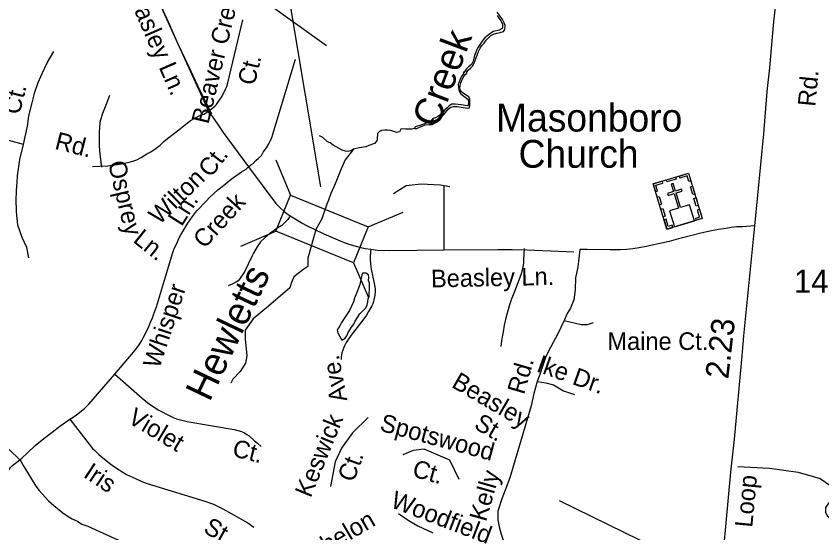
# Model space of a CAD drawing. Extents: x 2290055 to 2389491, y 66597 to 237875.
# Drawn here: x 2340457 to 2344799, y 157429 to 160215 of the extents above; entities that cross this region are included whole.
import ezdxf

# ---------------------------------------------------------------- set-up
doc = ezdxf.new("R2010")
doc.units = 0
for name, color, linetype in [('Exist Cultural Church with Cemetery CELL', 7, 'Continuous'), ('Exist Cultural Church with Cemetery Label', 7, 'Continuous'), ('Exist Hydrographic Creek Double Shore', 7, 'Continuous'), ('Exist Hydrographic Creek Single Shore', 7, 'Continuous'), ('Exist Hydrographic Creek Single Shore Label', 7, 'Continuous'), ('Exist Hydrographic Pond Under 1500 Sq Ft', 7, 'Continuous'), ('Exist Hydrographic River Shore', 7, 'Continuous'), ('Exist Road Non-System Structure Non-Sys NCDOT Attributed CELL', 7, 'Continuous'), ('Exist Road Non-System Structure Non-Sys Other Number Label', 7, 'Continuous'), ('Exist Road Non-System Type 51', 7, 'Continuous'), ('Exist Road Non-System Type 51 Label', 7, 'Continuous'), ('Exist Road Secondary Mileage Hundredths English Label', 7, 'Continuous'), ('Exist Road Secondary Type 51 Attributed', 7, 'Continuous'), ('Exist Road Secondary Type 51 Label', 7, 'Continuous'), ('Exist Road Secondary Type 51 Number Label', 7, 'Continuous')]:
    doc.layers.add(name, color=color, linetype=linetype)

msp = doc.modelspace()

# ---------------------------------------------------------------- linework, layer by layer
at = {"layer": 'Exist Cultural Church with Cemetery CELL'}
for points in [[(2343889.6, 159310.3), (2344080.2, 159367.8), (2344153.8, 159124.1), (2343963.2, 159066.5)], [(2343960.5, 159331.7), (2344010.2, 159346.7), (2344013.4, 159335.8), (2343963.8, 159320.8)], [(2344092.8, 159326.3), (2344082, 159323.1), (2344072.6, 159353.9), (2344033.8, 159342.1), (2344030.6, 159352.8), (2344080.3, 159367.8)], [(2343902.1, 159268.8), (2343913, 159272.1), (2343903.7, 159302.9), (2343942.5, 159314.6), (2343939.3, 159325.3), (2343889.6, 159310.3)], [(2344004.5, 159079), (2344111.8, 159111.4), (2344085.6, 159198.1), (2344037.1, 159183.5), (2344013.5, 159261.5), (2344045.1, 159271), (2344041.9, 159281.5), (2344010.3, 159272), (2343998.1, 159312.4), (2343987, 159309.1), (2343999.2, 159268.7), (2343967.5, 159259.1), (2343970.7, 159248.6), (2344002.4, 159258.1), (2344026, 159180.1), (2343978.3, 159165.7)], [(2344103, 159253.1), (2344090.5, 159294.5), (2344101.4, 159297.8), (2344113.9, 159256.4)], [(2343923.6, 159197.8), (2343911, 159239.3), (2343921.9, 159242.6), (2343934.5, 159201.1)], [(2344122, 159190), (2344109.5, 159231.4), (2344120.4, 159234.7), (2344132.9, 159193.3)], [(2343943, 159133.5), (2343930.4, 159174.9), (2343941.4, 159178.2), (2343953.9, 159136.8)], [(2344122.1, 159114.5), (2344118.8, 159125.5), (2344139.8, 159131.8), (2344128.1, 159170.5), (2344138.8, 159173.8), (2344153.8, 159124.1)], [(2343994.9, 159076.1), (2343991.5, 159087.1), (2343970.5, 159080.8), (2343958.8, 159119.5), (2343948.1, 159116.2), (2343963.1, 159066.6)]]:
    msp.add_lwpolyline(points, close=True, dxfattribs=at)
at = {"layer": 'Exist Hydrographic Creek Double Shore'}
for points in [[(2343049.5, 160217.6), (2343057.7, 160204.1), (2343069.5, 160188.7), (2343077.7, 160173.7), (2343078, 160155.5), (2343075.5, 160148.2), (2343059, 160139.5), (2343029.5, 160131.5), (2343009.5, 160119.4), (2342982.2, 160097), (2342971, 160085.8), (2342943.2, 160041.6), (2342927, 160003.3), (2342919, 159971.2), (2342910, 159954.5), (2342894, 159941.2), (2342882, 159929.5), (2342869.5, 159909.6), (2342869, 159914.2), (2342866, 159901.4), (2342856.2, 159890.9), (2342843.5, 159861.3), (2342839.7, 159845.5), (2342840, 159829.2), (2342844, 159810.6), (2342853.5, 159795.3), (2342893.7, 159764.9), (2342894.7, 159749.2), (2342893, 159732.2), (2342887.7, 159731.1), (2342855.7, 159736.6), (2342823, 159740.1), (2342805.2, 159739.5), (2342790, 159731.8), (2342779.5, 159720.9), (2342767, 159709.6), (2342755.2, 159693.8), (2342744, 159682.1), (2342730.2, 159674.6), (2342716.7, 159665.8), (2342698.5, 159660.6), (2342704, 159654.4), (2342696.5, 159655.2), (2342690, 159649), (2342678.7, 159644.2), (2342663.7, 159636.1), (2342647.2, 159631.2), (2342633.2, 159625), (2342618.2, 159622.5), (2342605, 159615.9), (2342603.2, 159608.6)], [(2342896.7, 159779.8), (2342882.2, 159788.3), (2342868.5, 159797.5), (2342854.5, 159808.9), (2342848.5, 159822.6), (2342849, 159840.3), (2342854, 159855.2), (2342866, 159883.4), (2342874, 159898.2), (2342885.7, 159907.7), (2342886.2, 159914.8), (2342892.7, 159923.8), (2342905.5, 159934.5), (2342916, 159945.9), (2342926, 159962), (2342941, 160005), (2342948.5, 160024.2), (2342958, 160042), (2342967, 160056.8), (2342978.5, 160069.5), (2342990.2, 160084.7), (2343014.2, 160110.7), (2343029.2, 160117.7), (2343046.5, 160123.8), (2343065, 160127.1), (2343083, 160132.1), (2343091.2, 160142.1), (2343092.7, 160163.6), (2343086.7, 160178.8), (2343078.5, 160196.1), (2343066, 160214.8), (2343048.2, 160236.7)]]:
    msp.add_lwpolyline(points, dxfattribs=at)
at = {"layer": 'Exist Hydrographic Creek Single Shore'}
for points in [[(2342603.2, 159608.6), (2342589, 159605.6), (2342572.2, 159605.1), (2342554.5, 159605.5), (2342539, 159607.3), (2342529.5, 159604.9), (2342522.5, 159591.5), (2342507.7, 159587.3), (2342476, 159597.9), (2342459, 159600.6), (2342443.2, 159600.5), (2342426.7, 159598.6), (2342415, 159593.4), (2342403.5, 159581.8), (2342402.5, 159550.7), (2342400.2, 159542.1), (2342387.5, 159528.9), (2342358, 159516.6), (2342341, 159510.6), (2342305, 159504.2), (2342275, 159497.6), (2342261.2, 159489.5), (2342246.5, 159485), (2342231, 159487.1), (2342213.2, 159492.3), (2342182, 159511), (2342165, 159519.2), (2342150, 159530.9), (2342135.2, 159536.9), (2342109, 159559.8), (2342092.5, 159570.1)], [(2342275, 159497.6), (2342230.8, 159440.5), (2342207.7, 159391), (2342176.4, 159310.1), (2342153.2, 159258.9), (2342140, 159222.6), (2342131.8, 159201.2), (2342103.7, 159121.9), (2342072.4, 159064.2), (2342044.3, 158968.4), (2342029.5, 158910.7), (2342029.5, 158864.5), (2342008, 158851.3), (2341953.5, 158810), (2341940.3, 158778.6), (2341932.1, 158750.6), (2341816.5, 158651.5), (2341734, 158583.9), (2341691.1, 158521.1), (2341691.1, 158474.9), (2341701, 158384.1), (2341692.7, 158344.5), (2341664.7, 158298.3), (2341625.1, 158257), (2341613.5, 158235.6)]]:
    msp.add_lwpolyline(points, dxfattribs=at)
at = {"layer": 'Exist Hydrographic Pond Under 1500 Sq Ft'}
msp.add_lwpolyline([(2342212.8, 158468.8), (2342229.8, 158479.7), (2342239, 158492), (2342245.5, 158509.5), (2342264.8, 158538.8), (2342276.3, 158554.4), (2342284.3, 158569.7), (2342309.8, 158610.8), (2342315.3, 158616.1), (2342339, 158641.3), (2342347.8, 158657.1), (2342352.3, 158674.7), (2342354.8, 158691.6), (2342360, 158703.7), (2342362, 158757.2), (2342361.8, 158775), (2342355.8, 158789.7), (2342356.8, 158805.2), (2342355.3, 158821), (2342341.5, 158828.4), (2342325.8, 158828.7), (2342320.8, 158826.8), (2342313.5, 158784.9), (2342309.8, 158769), (2342296.5, 158733.4), (2342280.3, 158695.1), (2342275.3, 158674.4), (2342253, 158628.2), (2342211, 158563.9), (2342203.5, 158548), (2342193.8, 158535), (2342186.5, 158521.5), (2342190.3, 158507.2), (2342212.8, 158468.8)], dxfattribs=at)
at = {"layer": 'Exist Hydrographic River Shore'}
msp.add_lwpolyline([(2342603.2, 159608.6), (2342606, 159608.8), (2342616.2, 159609.6), (2342630.5, 159616.6), (2342645.2, 159621.5), (2342662, 159628.4), (2342680, 159630.2), (2342699.5, 159630.7), (2342709.5, 159636.8), (2342715.7, 159647.6), (2342733.2, 159657.8), (2342761.7, 159685.3), (2342785, 159713.1), (2342799.2, 159723.3), (2342814.5, 159727.1), (2342836, 159727.3), (2342855, 159724.9), (2342889, 159718.8), (2342900.5, 159720.2), (2342901.7, 159735.9), (2342901.7, 159767.8), (2342896.7, 159779.8)], dxfattribs=at)
at = {"layer": 'Exist Road Non-System Structure Non-Sys NCDOT Attributed CELL'}
for p, q in [((2341856.6, 159439.5), (2341936.4, 159249.8)), ((2342353.4, 159078.8), (2342543.1, 159158.6)), ((2341667.3, 158975), (2341856.9, 159054.8)), ((2342274.3, 158884.7), (2342355.6, 158698.6))]:
    msp.add_line(p, q, dxfattribs=at)
msp.add_lwpolyline([(2341936.4, 159249.8), (2342353.8, 159079.7), (2342274.3, 158884.7), (2341856.9, 159054.8)], close=True, dxfattribs=at)
at = {"layer": 'Exist Road Non-System Structure Non-Sys Other Number Label'}
msp.add_line((2342099.6, 159294.4), (2341861.9, 160713.9), dxfattribs=at)
at = {"layer": 'Exist Road Non-System Type 51'}
msp.add_line((2342762.5, 159301.5), (2342762.5, 158954.1), dxfattribs=at)
for points in [[(2341023.9, 160850.9), (2342130.1, 160056.7)], [(2341207.2, 160337.3), (2341301.9, 160124.1), (2341467.8, 159758.7), (2341481.5, 159730.5), (2341488.3, 159714.1), (2341494.5, 159702.6)], [(2341511.2, 159687.8), (2341501, 159706.3), (2341477.1, 159755.6), (2341435.7, 159839.9), (2341387.6, 159944.1), (2341331, 160063.9), (2341278.1, 160181.6), (2341212.5, 160329.3)], [(2341494.5, 159702.6), (2341519.1, 159721.5), (2341529.9, 159731.1), (2341536.7, 159738), (2341544.9, 159748.6), (2341568.1, 159782.9), (2341588, 159824.3), (2341592.1, 159834.7), (2341598, 159855.4), (2341679.2, 160195.7)], [(2340497.5, 159522.3), (2340518.7, 159621.2), (2340525.8, 159677.7), (2340543.4, 159748.3), (2340557.5, 159804.8), (2340575.2, 159857.8), (2340596.7, 159904.7), (2340624.6, 159963.7), (2340661, 160025)], [(2341710, 159402.4), (2341721.4, 159412.5), (2341733.5, 159421.1), (2341748.7, 159436.3), (2341763.5, 159448.7), (2341778.5, 159464.3), (2341788.7, 159481), (2341805.9, 159505.1), (2341818.8, 159527), (2341827.1, 159543.5), (2341834.2, 159561.2), (2341962.8, 159982.9)], [(2340918.3, 159401.4), (2340911.2, 159456.1), (2340907.7, 159487.9), (2340906, 159519.7), (2340906, 159553.2), (2340906, 159583.2), (2340907.7, 159618.5), (2340911.2, 159652.1), (2340923.6, 159690.9), (2340943, 159736.8), (2340962.4, 159788)], [(2340869, 159404.9), (2340908.4, 159405.6), (2340951.5, 159408.2), (2340974.6, 159410.6), (2341014, 159416.1), (2341073.3, 159428.7), (2341091.3, 159434.2), (2341107.3, 159440.8), (2341130.7, 159453.3), (2341161.5, 159472.2), (2341182.2, 159483.7), (2341212.3, 159503.3), (2341232.8, 159519.8), (2341252.7, 159538.7), (2341272.2, 159555.7), (2341326.5, 159596.5), (2341397.1, 159651.8), (2341447.1, 159678.9), (2341467.8, 159686.5), (2341477.8, 159691), (2341494.5, 159702.6)], [(2341494.5, 159702.6), (2341519.5, 159667.4), (2341540, 159635.4), (2341572.2, 159587.6), (2341710, 159402.4)], [(2340497.5, 159522.3), (2340398.8, 159550.6), (2340310.5, 159582.4), (2340247, 159596.5), (2340187.1, 159610.6), (2340118.3, 159617.7)], [(2340525.8, 158911.4), (2340515.2, 158967.9), (2340490.5, 159020.9), (2340465.8, 159088), (2340458.7, 159162.2), (2340458.1, 159228.2), (2340459.1, 159267), (2340459.7, 159277.1), (2340462, 159317.4), (2340464.9, 159354.2), (2340469.7, 159391), (2340476.4, 159441.1), (2340497.5, 159522.3)], [(2341261.5, 158808.7), (2341301.7, 158941.3), (2341307.7, 158956.8), (2341327.5, 158998.2), (2341334.5, 159015.7), (2341344.6, 159035.1), (2341382.9, 159098.1), (2341407.9, 159135.4), (2341423.1, 159156.2), (2341432.7, 159167.6), (2341481.3, 159217.5), (2341499.6, 159237.5), (2341543.5, 159279.1), (2341575, 159302.2), (2341615.8, 159335.9), (2341671.2, 159374.9), (2341697.5, 159390.5), (2341710, 159402.4)], [(2341710, 159402.4), (2341857, 159204.4), (2341877.9, 159183.6), (2341902.3, 159161.7), (2341915.4, 159150.9), (2341933.7, 159137.9)], [(2342794.4, 159295.3), (2342743.1, 159303.9), (2342640.4, 159308.2), (2342559, 159299.6), (2342490.6, 159256.8)], [(2341933.7, 159137.9), (2341920.6, 159118.9), (2341909.1, 159105.3), (2341896.8, 159092.8), (2341889.6, 159086.9), (2341867.7, 159073.3), (2341823.2, 159041.9), (2341798.5, 159020.9), (2341774.8, 158997.7), (2341766.1, 158987), (2341755.7, 158971.7), (2341736, 158937.4), (2341728.4, 158923.5), (2341687.2, 158836.4), (2341661.2, 158796.6), (2341653, 158787.7), (2341643.9, 158781.7), (2341620.8, 158769.3), (2341600.1, 158760.3)], [(2341933.7, 159137.9), (2342001.5, 159097.1), (2342017.5, 159088.7), (2342114.5, 159042.1), (2342216, 158998.1), (2342249.5, 158985.6), (2342315.1, 158967.1), (2342338, 158962.4), (2342368, 158958.1)], [(2344435.6, 159084.4), (2344371.1, 159079.8), (2344338.9, 159078.5), (2344309.2, 159075.4), (2344281.2, 159070), (2344241.4, 159064.5), (2344203.9, 159057.1), (2344146.3, 159044.6), (2344090.7, 159030.6), (2344025.4, 159013.9), (2343976.1, 159000.1), (2343918.5, 158987.7), (2343884.6, 158980.4), (2343851.1, 158973.2), (2343813.4, 158965.5), (2343779.4, 158960.2), (2343747.7, 158957), (2343711.7, 158955.5), (2343655.6, 158955.3), (2343533.4, 158956.4), (2343494.3, 158956.9)], [(2342368, 158958.1), (2342366.3, 158943.7), (2342364.9, 158916.5), (2342364.9, 158900.2), (2342366.5, 158880.2), (2342370.8, 158850), (2342388.5, 158763.9), (2342391.1, 158744.5), (2342392, 158730.8), (2342390.7, 158711), (2342382.9, 158677.3), (2342377.4, 158660.2), (2342374.3, 158653.3), (2342356.5, 158621.8), (2342344.8, 158602.9), (2342331.5, 158583.7), (2342261.6, 158494.6), (2342245.6, 158472.2), (2342235.3, 158456.2), (2342227.5, 158440.8), (2342222.6, 158428.8), (2342213, 158399.4), (2342209.3, 158378.2), (2342208.2, 158363.5)], [(2342368, 158958.1), (2342404.3, 158953.9), (2342470.5, 158952.1), (2342762.5, 158954.1)], [(2342762.5, 158954.1), (2343052.4, 158956.1), (2343129.5, 158956.1), (2343209.9, 158954.7), (2343461.9, 158945.1)], [(2343195.1, 158963), (2343192.4, 158931.1), (2343191.5, 158905.1), (2343190.4, 158882.7), (2343186.9, 158862.9), (2343183.7, 158844.7), (2343178.5, 158826.5), (2343171.5, 158806.2), (2343160.4, 158777.8), (2343151.6, 158753.2), (2343142.3, 158730.8), (2343135.1, 158712.5), (2343127.6, 158694.5), (2343122.3, 158680.2), (2343117, 158663.9), (2343109.8, 158639.6), (2343102.9, 158613.4), (2343094.1, 158578.9), (2343087.4, 158548.8), (2343081, 158512.5), (2343075.8, 158486.3), (2343072.7, 158464.2), (2343068, 158433.8)], [(2343494.3, 158956.9), (2343483.4, 158862.9), (2343472, 158804), (2343469.3, 158739.3), (2343462.2, 158686.3), (2343444.6, 158640.4), (2343427, 158612.2), (2343409.3, 158573.3)], [(2340988.2, 158285.1), (2341090.1, 158402.9), (2341106.5, 158423.5), (2341119.4, 158442), (2341134.2, 158466), (2341144, 158483.6), (2341170.5, 158536.7), (2341180.7, 158564.3), (2341192, 158589.2), (2341197.5, 158603.7), (2341212.7, 158648.6), (2341261.5, 158808.7)], [(2343409.3, 158573.3), (2343374, 158499.2), (2343338.8, 158432.1), (2343310.5, 158379.1), (2343296.4, 158336.8), (2343278.8, 158283.8), (2343264.7, 158245)], [(2343409.3, 158573.3), (2343501.1, 158552.2), (2343536.3, 158552.2), (2343568.1, 158562.7)], [(2339703.3, 158454.9), (2339767.1, 158418.2), (2339809.3, 158389.9), (2339838.5, 158367.2), (2339937.5, 158276.1), (2340259.4, 157982.5), (2340420.6, 157878.3), (2340477, 157823.2)], [(2340746.2, 158041.6), (2340764.7, 158053.1), (2340783.3, 158066.1), (2340826, 158100.5), (2340836, 158110), (2340848.7, 158123.5), (2340988.2, 158285.1)], [(2340988.2, 158285.1), (2341137.1, 158154.9), (2341175, 158123.2), (2341225.4, 158090.5), (2341284.7, 158060.1), (2341303.3, 158051.7), (2341322.2, 158044.7), (2341378.8, 158029.7), (2341398.1, 158025.7), (2341631.2, 157986.5), (2341671.8, 157976.2), (2341686.8, 157969.2), (2341700.9, 157960.4), (2341712, 157952.3), (2341741.7, 157925.9), (2341758.2, 157912.4), (2341777.4, 157894.2)], [(2343264.7, 158245), (2343247, 158181.4), (2343232.9, 158114.3), (2343116.5, 157725.9), (2343091.8, 157658.8), (2343074.1, 157612.9), (2343053, 157545.8), (2343053, 157499.9), (2343060, 157461), (2343070.6, 157422.2), (2343088.2, 157369.2), (2343112.9, 157291.6), (2343143.4, 157218.8), (2343183.5, 157132.7)], [(2343264.7, 158245), (2343310.5, 158237.9), (2343352.9, 158227.3), (2343405.8, 158195.5), (2343465.8, 158174.3)], [(2340477, 157823.2), (2340489.7, 157834.2), (2340515.9, 157859.4), (2340560.6, 157899.9), (2340606, 157937.7), (2340650.7, 157972.6), (2340693.5, 158004.5), (2340746.2, 158041.6)], [(2340746.2, 158041.6), (2340869.5, 157884.1), (2340880.5, 157873.1), (2340903.1, 157852.1), (2340923.6, 157834.4), (2340967.1, 157799.6), (2340982.2, 157788.7), (2341038, 157752), (2341051.5, 157744.6), (2341099.9, 157721.7), (2341134.6, 157706.7), (2341163.1, 157695.9), (2341473.5, 157601), (2341520.1, 157583.1), (2341549.4, 157570.1), (2341570.3, 157559.4), (2341705.7, 157483.4), (2341738.3, 157460)], [(2342354, 158051.7), (2342268.8, 157967.9), (2342209.5, 157886.3), (2342176.1, 157812.1), (2342150.2, 157678.6)], [(2342543.1, 157851.4), (2342598.7, 157875.2), (2342654.3, 157882.6), (2342791.4, 157823.2), (2342843.3, 157719.4)], [(2340361.3, 157675.7), (2340424.5, 157779), (2340438.4, 157792.6), (2340477, 157823.2)], [(2340477, 157823.2), (2340485.2, 157811.7), (2340498.5, 157786.9), (2340562.5, 157681.6), (2340580.5, 157657.6), (2340632, 157602.3), (2340660.1, 157576.3), (2340708.5, 157537.5), (2340737, 157518.1), (2340760, 157505.1), (2340779.4, 157496.7), (2340787.4, 157492.1), (2340800.6, 157482.7), (2340811.8, 157476.9), (2340843.8, 157465.6), (2341275.7, 157268.6), (2341366.7, 157268.8)], [(2344345.4, 157787.9), (2344516.4, 157777.7), (2344670.4, 157757.1), (2344790.2, 157722.9), (2344892.8, 157651), (2344848.3, 157609.9), (2344817.5, 157565.4), (2344817.5, 157541.4), (2344827.8, 157520.9), (2344844.9, 157507.2), (2344875.7, 157503.8), (2344923.6, 157520.9), (2344961.3, 157562), (2345029.7, 157493.5), (2345101.5, 157411.3), (2345163.1, 157370.2), (2345276.1, 157565.4)], [(2343383.1, 157603.8), (2344079.4, 157261.5), (2344112.7, 157246.4), (2344248.6, 157231.3)], [(2342517.1, 157533.2), (2342569, 157496.9), (2342620.9, 157467.2), (2342702.4, 157430.1)]]:
    msp.add_lwpolyline(points, dxfattribs=at)
at = {"layer": 'Exist Road Secondary Type 51 Attributed'}
msp.add_lwpolyline([(2344546.6, 160265), (2344538.4, 160184.9), (2344530.9, 160103.2), (2344516.1, 159935.7), (2344502.9, 159807.8), (2344483.5, 159579.6), (2344435.6, 159084.4), (2344396.8, 158689.1), (2344376.2, 158491.8), (2344367.1, 158382.9), (2344325.8, 157934.8), (2344306.4, 157756.9), (2344255.3, 157210.6)], dxfattribs=at)

# ---------------------------------------------------------------- texts
at = {"layer": 'Exist Cultural Church with Cemetery Label'}
for s, p in [('Masonboro', (2343043.1, 159592.6)), ('Church', (2343164.4, 159397.4))]:
    msp.add_text(s, height=150, dxfattribs=at).set_placement(p)
at = {"layer": 'Exist Hydrographic Creek Single Shore Label'}
for s, rotation, p in [('Creek', 69.3394, (2342727.2, 159604.4)), ('Hewletts', 64.6186, (2341499.7, 158130.7))]:
    msp.add_text(s, height=150, rotation=rotation, dxfattribs=at).set_placement(p)
at = {"layer": 'Exist Road Non-System Type 51 Label'}
for s, rotation, p in [('Beasley Ln.', 293.4845, (2341030.3, 160387.5)), ('Beaver Creek', 76.5711, (2341493.3, 159628.9)), ('Ct.', 76.5711, (2341741.8, 159836.8)), ('Ct.', 75.9743, (2340475.3, 159678.8)), ('Rd.', 345.8408, (2340660.8, 159500)), ('Ct.', 52.2592, (2341505.6, 159339.8)), ('Osprey', 283.3129, (2340951.8, 159423.8)), ('Wilton', 44.4646, (2341229, 159086)), ('Creek', 47.721, (2341471.9, 158956.9)), ('Ln.', 57.744, (2341349.1, 159076.6)), ('Ln.', 321.3186, (2341081.8, 159000.5)), ('Beasley Ln.', 1.1689, (2342693.5, 158752.2)), ('Whisper', 71.8326, (2341229, 158310.1)), ('Ave.', 100.7291, (2342242.4, 158143.8)), ('Ike Dr.', 340.546, (2343255.4, 158300.8)), ('Rd.', 73.8782, (2343193.4, 158170.9)), ('Beasley', 329.8057, (2342797.8, 158218.1)), ('Violet', 329.0165, (2341052.4, 158027.1)), ('Keswick', 67.6487, (2342043.9, 157614.2)), ('Spotswood', 344.8426, (2342411.8, 157981.1)), ('St.', 329.8057, (2342918.5, 157995.9)), ('Ct.', 345.7308, (2341616.8, 157844.2)), ('Ct.', 69.5237, (2342275.4, 157697.7)), ('Ct.', 344.3906, (2342586.3, 157734.7)), ('Iris', 326.6435, (2340814.1, 157733.6)), ('Kelly', 74.1764, (2342988.9, 157485.5)), ('Woodfield', 339.1066, (2342469.1, 157569.3)), ('Chelon', 30.2661, (2342053.3, 157270.1)), ('St.', 330.7127, (2341460.6, 157434.7))]:
    msp.add_text(s, height=95, rotation=rotation, dxfattribs=at).set_placement(p)
msp.add_text('Maine Ct.', height=95, dxfattribs=at).set_placement((2343643.2, 158415.3))
at = {"layer": 'Exist Road Secondary Mileage Hundredths English Label'}
msp.add_text('2.23', height=125, rotation=83.3713, dxfattribs=at).set_placement((2344294, 158255.5))
at = {"layer": 'Exist Road Secondary Type 51 Label'}
for s, p in [('Rd.', (2344762.9, 159724.6)), ('Loop', (2344423.1, 157455.6))]:
    msp.add_text(s, height=95, rotation=84.5405, dxfattribs=at).set_placement(p)
at = {"layer": 'Exist Road Secondary Type 51 Number Label'}
msp.add_text('1492', height=125, dxfattribs=at).set_placement((2344648.3, 158723.5))

doc.saveas('drawing.dxf')
